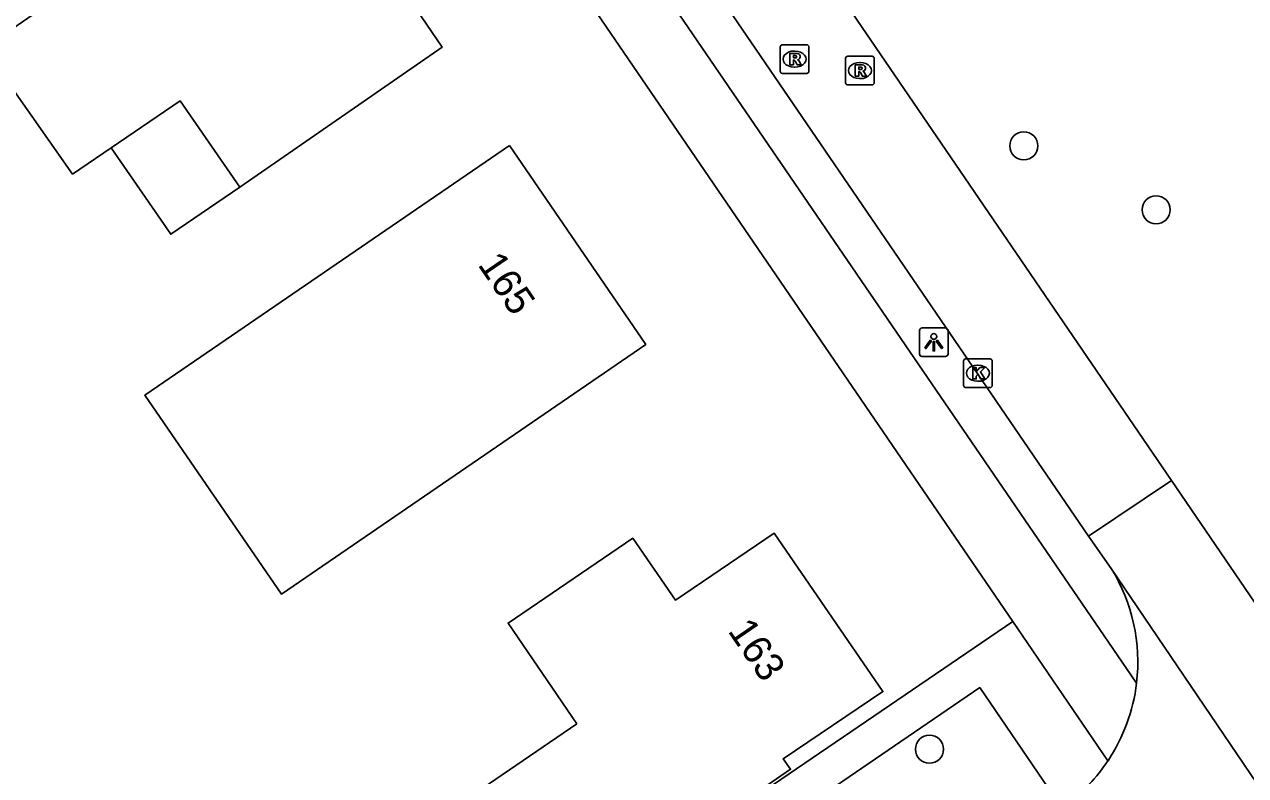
# Model space of a CAD drawing. Extents: x 155275 to 156263, y 382654 to 383635.
# Drawn here: x 155583.98 to 155626.54, y 383263.38 to 383289.56 of the extents above; entities that cross this region are included whole.
import ezdxf

# ---------------------------------------------------------------- set-up
doc = ezdxf.new("R2010")
doc.units = 0
for name, color, linetype in [('IMGEO_Boom', 7, 'Continuous'), ('IMGEO_Kolk', 7, 'Continuous'), ('IMGEO_Lichtpunt', 7, 'Continuous'), ('IMGEO_Pand', 7, 'Continuous'), ('IMGEO_Pand_nummerreeks', 7, 'Continuous'), ('IMGEO_Pand_overbouw', 7, 'Continuous'), ('IMGEO_Rijbaan_lokaal_gesloten', 7, 'Continuous'), ('IMGEO_Rijbaan_lokaal_open', 7, 'Continuous'), ('IMGEO_Rioolput', 7, 'Continuous'), ('IMGEO_Voetpad_open', 7, 'Continuous')]:
    doc.layers.add(name, color=color, linetype=linetype)

msp = doc.modelspace()

# ---------------------------------------------------------------- linework, layer by layer
at = {"layer": 'IMGEO_Boom'}
for centre in [(155618.813, 383285.326), (155623.425, 383283.097), (155615.526, 383264.297)]:
    msp.add_circle(centre, 0.489, dxfattribs=at)
at = {"layer": 'IMGEO_Kolk'}
for p, q in [((155616.711, 383276.974), (155616.711, 383277.826)), ((155616.786, 383277.9), (155617.638, 383277.9)), ((155617.199, 383277.68), (155617.224, 383277.68)), ((155617.712, 383277.826), (155617.712, 383276.974)), ((155617.222, 383277.12), (155617.197, 383277.12)), ((155617.638, 383276.9), (155616.786, 383276.9))]:
    msp.add_line(p, q, dxfattribs=at)
for points in [[(155616.711, 383276.974), (155616.711, 383277.826)], [(155616.786, 383277.9), (155617.638, 383277.9)], [(155617.032, 383277.6), (155617.155, 383277.6), (155617.155, 383277.449), (155617.285, 383277.6), (155617.449, 383277.6), (155617.303, 383277.449), (155617.456, 383277.2), (155617.304, 383277.2), (155617.219, 383277.364), (155617.155, 383277.297), (155617.155, 383277.2), (155617.032, 383277.2), (155617.032, 383277.6)], [(155617.712, 383277.826), (155617.712, 383276.974)], [(155617.638, 383276.9), (155616.786, 383276.9)]]:
    msp.add_lwpolyline(points, dxfattribs=at)
for centre, start, end in [((155616.788, 383277.824), 91.552, 178.448), ((155616.788, 383277.824), 91.552, 178.448), ((155617.636, 383277.824), 1.552, 88.448), ((155617.636, 383277.824), 1.552, 88.448), ((155616.788, 383276.976), 181.552, 268.448), ((155616.788, 383276.976), 181.552, 268.448), ((155617.636, 383276.976), 271.552, 358.448), ((155617.636, 383276.976), 271.552, 358.448)]:
    msp.add_arc(centre, 0.0765, start, end, dxfattribs=at)
for centre, major_axis, ratio, start_param, end_param in [((155617.198, 383277.4), (-0.387, 0.002), 0.722429, 4.712389, 7.853982), ((155617.223, 383277.4), (-0.39, 0.002), 0.717154, 1.570796, 4.712389)]:
    msp.add_ellipse(centre, major_axis=major_axis, ratio=ratio, start_param=start_param, end_param=end_param, dxfattribs=at)
at = {"layer": 'IMGEO_Lichtpunt'}
for p, q in [((155615.178, 383278.886), (155615.178, 383278.079)), ((155615.178, 383278.886), (155615.178, 383278.079)), ((155616.08, 383278.981), (155615.272, 383278.981)), ((155616.08, 383278.981), (155615.272, 383278.981)), ((155616.174, 383278.079), (155616.174, 383278.886)), ((155616.174, 383278.079), (155616.174, 383278.886)), ((155615.272, 383277.985), (155616.08, 383277.985)), ((155615.272, 383277.985), (155616.08, 383277.985))]:
    msp.add_line(p, q, dxfattribs=at)
for points in [[(155615.552, 383278.55), (155615.591, 383278.522), (155615.403, 383278.26), (155615.365, 383278.287), (155615.552, 383278.55)], [(155615.654, 383278.502), (155615.701, 383278.502), (155615.701, 383278.18), (155615.654, 383278.18), (155615.654, 383278.502)], [(155615.764, 383278.522), (155615.802, 383278.549), (155615.989, 383278.287), (155615.95, 383278.259), (155615.764, 383278.522)]]:
    msp.add_lwpolyline(points, dxfattribs=at)
msp.add_circle((155615.677, 383278.684), 0.0994, dxfattribs=at)
for centre, start, end in [((155615.272, 383278.886), 90, 180), ((155615.272, 383278.886), 90, 180), ((155616.08, 383278.886), 0, 90), ((155616.08, 383278.886), 0, 90), ((155615.272, 383278.079), 180, 270), ((155615.272, 383278.079), 180, 270), ((155616.08, 383278.079), 270, 0), ((155616.08, 383278.079), 270, 360)]:
    msp.add_arc(centre, 0.0946, start, end, dxfattribs=at)
at = {"layer": 'IMGEO_Pand'}
for points in [[(155591.706, 383295.013), (155592.486, 383293.88), (155594.248, 383295.079), (155598.542, 383288.767), (155591.485, 383283.889), (155589.408, 383286.892), (155587.003, 383285.257), (155585.659, 383284.344), (155582.572, 383288.731), (155591.706, 383295.013)], [(155600.891, 383285.34), (155605.638, 383278.407), (155592.942, 383269.696), (155588.177, 383276.635), (155600.891, 383285.34)], [(155603.23, 383265.176), (155600.839, 383268.693), (155605.185, 383271.648), (155606.676, 383269.488), (155610.115, 383271.826), (155613.901, 383266.307), (155610.43, 383263.967), (155610.684, 383263.596), (155609.065, 383262.49), (155608.775, 383262.901), (155607.675, 383262.154), (155607.956, 383261.74), (155606.324, 383260.632), (155606.21, 383260.801), (155599.65, 383256.349), (155599.774, 383256.167), (155599.512, 383255.988), (155596.412, 383260.518), (155603.23, 383265.176)]]:
    msp.add_lwpolyline(points, dxfattribs=at)
at = {"layer": 'IMGEO_Pand_overbouw'}
msp.add_lwpolyline([(155591.485, 383283.889), (155589.408, 383286.892), (155587.003, 383285.257), (155589.083, 383282.242)], close=True, dxfattribs=at)
at = {"layer": 'IMGEO_Rijbaan_lokaal_gesloten'}
for points in [[(155563.253, 383362.574), (155623.958, 383273.666)], [(155621.067, 383271.724), (155560.376, 383360.557)], [(155623.958, 383273.666), (155621.067, 383271.724)], [(155629.922, 383264.93), (155623.958, 383273.666)], [(155621.067, 383271.724), (155621.859, 383270.595)], [(155621.859, 383270.595), (155630.636, 383257.644)]]:
    msp.add_lwpolyline(points, dxfattribs=at)
at = {"layer": 'IMGEO_Rijbaan_lokaal_open'}
for centre, radius, start, end in [((155616.588, 383267.334), 6.198, 353.2276, 31.7449), ((155616.542, 383267.348), 6.246, 326.4491, 353.1502), ((155616.575, 383267.345), 6.216, 306.9529, 326.3047)]:
    msp.add_arc(centre, radius, start, end, dxfattribs=at)
at = {"layer": 'IMGEO_Rioolput'}
for p, q in [((155610.323, 383287.924), (155610.323, 383288.776)), ((155610.398, 383288.85), (155611.25, 383288.85)), ((155610.811, 383288.63), (155610.836, 383288.63)), ((155611.324, 383288.776), (155611.324, 383287.924)), ((155612.601, 383287.523), (155612.601, 383288.375)), ((155612.676, 383288.449), (155613.528, 383288.449)), ((155613.089, 383288.229), (155613.114, 383288.229)), ((155613.602, 383288.375), (155613.602, 383287.523)), ((155611.25, 383287.85), (155610.398, 383287.85)), ((155610.834, 383288.07), (155610.809, 383288.07)), ((155613.528, 383287.449), (155612.676, 383287.449)), ((155613.112, 383287.669), (155613.087, 383287.669))]:
    msp.add_line(p, q, dxfattribs=at)
for points in [[(155610.323, 383287.924), (155610.323, 383288.776)], [(155610.398, 383288.85), (155611.25, 383288.85)], [(155611.324, 383288.776), (155611.324, 383287.924)], [(155610.912, 383288.548), (155610.66, 383288.55), (155610.66, 383288.15)], [(155610.66, 383288.15), (155610.784, 383288.15), (155610.784, 383288.312), (155610.795, 383288.312)], [(155610.838, 383288.469), (155610.784, 383288.469), (155610.784, 383288.388)], [(155610.784, 383288.388), (155610.836, 383288.388)], [(155610.842, 383288.283), (155610.913, 383288.15), (155611.053, 383288.15), (155610.988, 383288.276)], [(155612.601, 383287.523), (155612.601, 383288.375)], [(155612.676, 383288.449), (155613.528, 383288.449)], [(155613.19, 383288.147), (155612.938, 383288.149), (155612.938, 383287.749)], [(155613.602, 383288.375), (155613.602, 383287.523)], [(155611.25, 383287.85), (155610.398, 383287.85)], [(155612.938, 383287.749), (155613.062, 383287.749), (155613.062, 383287.911), (155613.073, 383287.911)], [(155613.116, 383288.068), (155613.062, 383288.068), (155613.062, 383287.987)], [(155613.062, 383287.987), (155613.114, 383287.987)], [(155613.12, 383287.882), (155613.191, 383287.749), (155613.331, 383287.749), (155613.266, 383287.875)], [(155613.528, 383287.449), (155612.676, 383287.449)]]:
    msp.add_lwpolyline(points, dxfattribs=at)
for centre, radius, start, end in [((155610.4, 383288.774), 0.0765, 91.552, 178.448), ((155610.4, 383288.774), 0.0765, 91.552, 178.448), ((155611.248, 383288.774), 0.0765, 1.552, 88.448), ((155611.248, 383288.774), 0.0765, 1.552, 88.448), ((155610.794, 383288.259), 0.0533, 26.0293, 88.6989), ((155610.82, 383288.577), 0.19, 274.7715, 282.9687), ((155610.844, 383288.373), 0.0964, 77.0061, 93.1865), ((155610.858, 383288.43), 0.0378, 276.6634, 79.6772), ((155610.911, 383288.438), 0.109, 350.3612, 89.416), ((155610.909, 383288.438), 0.112, 277.5842, 350.9817), ((155610.893, 383288.223), 0.108, 29.5134, 73.7905), ((155612.678, 383288.373), 0.0765, 91.552, 178.448), ((155612.678, 383288.373), 0.0765, 91.552, 178.448), ((155613.189, 383288.037), 0.109, 350.3612, 89.416), ((155613.526, 383288.373), 0.0765, 1.552, 88.448), ((155613.526, 383288.373), 0.0765, 1.552, 88.448), ((155610.4, 383287.926), 0.0765, 181.552, 268.448), ((155610.4, 383287.926), 0.0765, 181.552, 268.448), ((155611.248, 383287.926), 0.0765, 271.552, 358.448), ((155611.248, 383287.926), 0.0765, 271.552, 358.448), ((155613.072, 383287.858), 0.0533, 26.0293, 88.6989), ((155613.098, 383288.176), 0.19, 274.7715, 282.9687), ((155613.122, 383287.972), 0.0964, 77.0061, 93.1865), ((155613.136, 383288.029), 0.0378, 276.6634, 79.6772), ((155613.187, 383288.037), 0.112, 277.5842, 350.9817), ((155613.171, 383287.822), 0.108, 29.5134, 73.7905), ((155612.678, 383287.525), 0.0765, 181.552, 268.448), ((155612.678, 383287.525), 0.0765, 181.552, 268.448), ((155613.526, 383287.525), 0.0765, 271.552, 358.448), ((155613.526, 383287.525), 0.0765, 271.552, 358.448)]:
    msp.add_arc(centre, radius, start, end, dxfattribs=at)
for centre, major_axis, ratio, start_param, end_param in [((155610.81, 383288.35), (-0.387, 0.002), 0.722429, 4.712389, 7.853982), ((155610.835, 383288.35), (-0.39, 0.002), 0.717154, 1.570796, 4.712389), ((155613.088, 383287.949), (-0.387, 0.002), 0.722429, 4.712389, 7.853982), ((155613.113, 383287.949), (-0.39, 0.002), 0.717154, 1.570796, 4.712389)]:
    msp.add_ellipse(centre, major_axis=major_axis, ratio=ratio, start_param=start_param, end_param=end_param, dxfattribs=at)
at = {"layer": 'IMGEO_Voetpad_open'}
for points in [[(155618.427, 383268.752), (155618.124, 383269.195), (155554.524, 383362.222)], [(155622.743, 383266.603), (155622.545, 383266.887), (155558.233, 383360.928), (155559.546, 383361.767)], [(155618.427, 383268.752), (155585.616, 383246.401)], [(155621.747, 383263.896), (155618.427, 383268.752)], [(155608.616, 383260.523), (155617.28, 383266.446), (155619.664, 383262.949)]]:
    msp.add_lwpolyline(points, dxfattribs=at)

# ---------------------------------------------------------------- texts
at = {"layer": 'IMGEO_Pand_nummerreeks'}
for s, rotation, p in [('165', 304.4091, (155599.759, 383281.186)), ('163', 304.449, (155608.474, 383268.419))]:
    msp.add_text(s, height=1, rotation=rotation, dxfattribs=at).set_placement(p)

doc.saveas('drawing.dxf')
